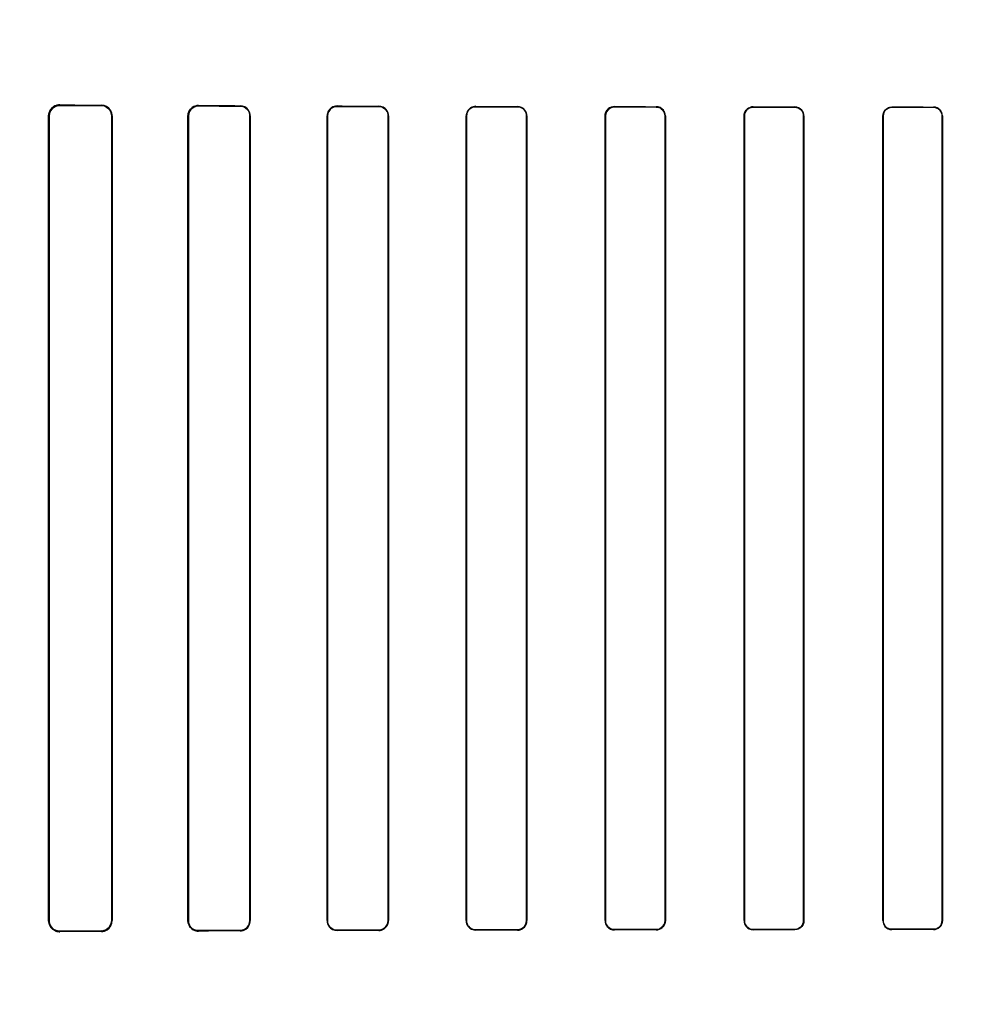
# Model space of a CAD drawing. Header units: millimetres. Extents: x 0 to 297, y 0 to 210.
# Tile 366 of 455: x 242.24 to 242.484, y 157.774 to 158.022. Entities that reach past the tile are written whole.
import ezdxf

# ---------------------------------------------------------------- set-up
doc = ezdxf.new("R2010")
doc.units = ezdxf.units.MM
doc.header["$LTSCALE"] = 16.335
doc.layers.get('0').update_dxf_attribs({"linetype": 'CONTINUOUS'})
for name, color, linetype in [('AXES_REF', 7, 'CONTINUOUS'), ('INTFCLR_1', 7, 'CONTINUOUS'), ('INTFCLR_72935', 7, 'CONTINUOUS')]:
    doc.layers.add(name, color=color, linetype=linetype)

msp = doc.modelspace()

# ---------------------------------------------------------------- linework, layer by layer
at = {"color": 7, "linetype": 'Continuous'}
for radius in [6.78708, 6.7865, 6.74304]:
    msp.add_circle((241.48891, 154.71148), radius, dxfattribs=at)
msp.add_arc((241.48891, 154.71148), 6.72, 278.277129, 261.722871, dxfattribs=at)
at = {"layer": 'AXES_REF', "color": 9, "linetype": 'Continuous'}
msp.add_circle((241.48891, 154.71148), 4.15, dxfattribs=at)
at = {"layer": 'AXES_REF', "color": 7, "linetype": 'Continuous'}
msp.add_arc((241.48891, 154.71148), 6.874, 113.082685, 66.917315, dxfattribs=at)
at = {"layer": 'AXES_REF', "color": 9, "linetype": 'Continuous'}
msp.add_arc((241.48891, 154.71148), 6.19116, 94.411812, 85.588188, dxfattribs=at)
at = {"layer": 'INTFCLR_1', "color": 9, "linetype": 'Continuous'}
for p, q in [((242.25036, 158.00063), (242.25036, 158.00076)), ((242.26086, 158.0007), (242.26086, 158.00059)), ((242.28536, 158.0005), (242.28536, 158.0006)), ((242.29586, 158.00056), (242.29586, 158.00046)), ((242.32036, 158.00039), (242.32036, 158.00049)), ((242.33086, 158.00046), (242.33086, 158.00037)), ((242.35536, 158.00031), (242.35536, 158.0004)), ((242.36586, 158.00037), (242.36586, 158.00029)), ((242.39036, 158.00025), (242.39036, 158.00033)), ((242.40086, 158.00031), (242.40086, 158.00023)), ((242.42536, 158.0002), (242.42536, 158.00027)), ((242.43586, 158.00026), (242.43586, 158.00018)), ((242.46036, 158.00016), (242.46036, 158.00024)), ((242.47086, 158.00023), (242.47086, 158.00015)), ((242.24755, 157.99797), (242.24768, 157.99797)), ((242.26347, 157.99797), (242.26358, 157.99797)), ((242.28271, 157.99797), (242.28282, 157.99797)), ((242.29834, 157.99797), (242.29844, 157.99797)), ((242.31783, 157.99797), (242.31792, 157.99797)), ((242.33325, 157.99797), (242.33334, 157.99797)), ((242.35292, 157.99797), (242.35301, 157.99797)), ((242.36817, 157.99797), (242.36826, 157.99797)), ((242.38799, 157.99797), (242.38807, 157.99797)), ((242.40311, 157.99797), (242.40319, 157.99797)), ((242.42305, 157.99797), (242.42313, 157.99797)), ((242.43807, 157.99797), (242.43815, 157.99797)), ((242.45809, 157.99797), (242.45816, 157.99797)), ((242.47304, 157.99797), (242.47311, 157.99797)), ((242.24768, 157.79497), (242.24755, 157.79497)), ((242.26358, 157.79497), (242.26347, 157.79497)), ((242.28282, 157.79497), (242.28271, 157.79497)), ((242.29844, 157.79497), (242.29834, 157.79497)), ((242.31792, 157.79497), (242.31783, 157.79497)), ((242.33334, 157.79497), (242.33325, 157.79497)), ((242.35301, 157.79497), (242.35292, 157.79497)), ((242.36826, 157.79497), (242.36817, 157.79497)), ((242.38807, 157.79497), (242.38799, 157.79497)), ((242.40319, 157.79497), (242.40311, 157.79497)), ((242.42313, 157.79497), (242.42305, 157.79497)), ((242.43815, 157.79497), (242.43807, 157.79497)), ((242.45816, 157.79497), (242.45809, 157.79497)), ((242.47311, 157.79497), (242.47304, 157.79497)), ((242.25036, 157.79218), (242.25036, 157.7923)), ((242.26086, 157.79235), (242.26086, 157.79223)), ((242.28536, 157.79233), (242.28536, 157.79244)), ((242.29586, 157.79247), (242.29586, 157.79237)), ((242.32036, 157.79245), (242.32036, 157.79254)), ((242.33086, 157.79257), (242.33086, 157.79248)), ((242.35536, 157.79254), (242.35536, 157.79263)), ((242.36586, 157.79265), (242.36586, 157.79256)), ((242.39036, 157.79261), (242.39036, 157.79269)), ((242.40086, 157.79271), (242.40086, 157.79263)), ((242.42536, 157.79266), (242.42536, 157.79274)), ((242.43586, 157.79275), (242.43586, 157.79268)), ((242.46036, 157.7927), (242.46036, 157.79278)), ((242.47086, 157.79279), (242.47086, 157.79271))]:
    msp.add_line(p, q, dxfattribs=at)
at = {"layer": 'INTFCLR_1', "color": 6, "linetype": 'Continuous'}
for p, q in [((242.24755, 157.99797), (242.24755, 157.79497)), ((242.24768, 157.99797), (242.24768, 157.79497)), ((242.26347, 157.79497), (242.26347, 157.99797)), ((242.26358, 157.79497), (242.26358, 157.99797)), ((242.28271, 157.99797), (242.28271, 157.79497)), ((242.28282, 157.99797), (242.28282, 157.79497)), ((242.29834, 157.79497), (242.29834, 157.99797)), ((242.29844, 157.79497), (242.29844, 157.99797)), ((242.31783, 157.99797), (242.31783, 157.79497)), ((242.31792, 157.99797), (242.31792, 157.79497)), ((242.33325, 157.79497), (242.33325, 157.99797)), ((242.33334, 157.79497), (242.33334, 157.99797)), ((242.35292, 157.99797), (242.35292, 157.79497)), ((242.35301, 157.99797), (242.35301, 157.79497)), ((242.36817, 157.79497), (242.36817, 157.99797)), ((242.36826, 157.79497), (242.36826, 157.99797)), ((242.38799, 157.99797), (242.38799, 157.79497)), ((242.38807, 157.99797), (242.38807, 157.79497)), ((242.40311, 157.79497), (242.40311, 157.99797)), ((242.40319, 157.79497), (242.40319, 157.99797)), ((242.42305, 157.99797), (242.42305, 157.79497)), ((242.42313, 157.99797), (242.42313, 157.79497)), ((242.43807, 157.79497), (242.43807, 157.99797)), ((242.43815, 157.79497), (242.43815, 157.99797)), ((242.45809, 157.99797), (242.45809, 157.79497)), ((242.45816, 157.99797), (242.45816, 157.79497)), ((242.47304, 157.79497), (242.47304, 157.99797)), ((242.47311, 157.79497), (242.47311, 157.99797))]:
    msp.add_line(p, q, dxfattribs=at)
at = {"layer": 'INTFCLR_1', "color": 7, "linetype": 'Continuous'}
for points in [[(242.25036, 158.00063), (242.25026, 158.00063), (242.25016, 158.00063), (242.25007, 158.00062), (242.24997, 158.00061), (242.24987, 158.00059), (242.24977, 158.00057), (242.24968, 158.00055), (242.24959, 158.00052), (242.2495, 158.00049)], [(242.28448, 158.00046), (242.28457, 158.00049), (242.28467, 158.00051), (242.28476, 158.00054), (242.28485, 158.00056), (242.28495, 158.00057), (242.28505, 158.00059), (242.28515, 158.00059), (242.28525, 158.0006), (242.28536, 158.0006)], [(242.2495, 157.79244), (242.24959, 157.79241), (242.24968, 157.79239), (242.24977, 157.79237), (242.24986, 157.79235), (242.24996, 157.79233), (242.25006, 157.79232), (242.25015, 157.79231), (242.25025, 157.79231), (242.25036, 157.7923)]]:
    msp.add_lwpolyline(points, dxfattribs=at)
at = {"layer": 'INTFCLR_1', "color": 6, "linetype": 'Continuous'}
for centre, major_axis, start_param, end_param in [((242.55311, 158.00147), (0.36509, 0), -2.548571, -2.498918), ((242.55311, 158.00147), (0.38609, 0), -2.472123, -2.429437), ((242.55311, 158.00147), (0.36509, 0), -2.394089, -2.352695), ((242.55311, 158.00147), (0.38609, 0), -2.337129, -2.300034), ((242.55311, 158.00147), (0.36509, 0), -2.262072, -2.225293), ((242.55311, 158.00147), (0.38609, 0), -2.217858, -2.184193), ((242.55311, 158.00147), (0.36509, 0), -2.143198, -2.109347), ((242.55311, 158.00147), (0.38609, 0), -2.10853, -2.077154), ((242.55311, 158.00147), (0.36509, 0), -2.032847, -2.000965), ((242.55311, 158.00147), (0.38609, 0), -2.005937, -1.976148), ((242.55311, 158.00147), (0.36509, 0), -1.928279, -1.897747), ((242.55311, 158.00147), (0.38609, 0), -1.908037, -1.879358), ((242.55311, 158.00147), (0.36509, 0), -1.827661, -1.798036), ((242.55311, 158.00147), (0.38609, 0), -1.8134, -1.785477), ((242.55311, 157.79147), (0.38609, 0), 2.429437, 2.472123), ((242.55311, 157.79147), (0.36509, 0), 2.498918, 2.548571), ((242.55311, 157.79147), (0.38609, 0), 2.300034, 2.337129), ((242.55311, 157.79147), (0.36509, 0), 2.352695, 2.394089), ((242.55311, 157.79147), (0.38609, 0), 2.184193, 2.217858), ((242.55311, 157.79147), (0.36509, 0), 2.225293, 2.262072), ((242.55311, 157.79147), (0.38609, 0), 2.077154, 2.10853), ((242.55311, 157.79147), (0.36509, 0), 2.109347, 2.143198), ((242.55311, 157.79147), (0.38609, 0), 1.976148, 2.005937), ((242.55311, 157.79147), (0.36509, 0), 2.000965, 2.032847), ((242.55311, 157.79147), (0.38609, 0), 1.879358, 1.908037), ((242.55311, 157.79147), (0.36509, 0), 1.897747, 1.928279), ((242.55311, 157.79147), (0.38609, 0), 1.785477, 1.8134), ((242.55311, 157.79147), (0.36509, 0), 1.798036, 1.827661)]:
    msp.add_ellipse(centre, major_axis=major_axis, ratio=0.003491, start_param=start_param, end_param=end_param, dxfattribs=at)
for points, knots in [([(242.25036, 158.00076), (242.24982, 158.00076), (242.24836, 158.00036), (242.24755, 157.99885), (242.24755, 157.99797)], [0, 0, 0, 0, 0.380109, 1, 1, 1, 1]), ([(242.26358, 157.99797), (242.26358, 157.99846), (242.26321, 157.99987), (242.26174, 158.0007), (242.26086, 158.0007)], [0, 0, 0, 0, 0.358968, 1, 1, 1, 1]), ([(242.26347, 157.99797), (242.26347, 157.99846), (242.2631, 157.99982), (242.26169, 158.00058), (242.26086, 158.00059)], [0, 0, 0, 0, 0.373103, 1, 1, 1, 1]), ([(242.28536, 158.0005), (242.28485, 158.0005), (242.28353, 158.00011), (242.28282, 157.99875), (242.28282, 157.99797)], [0, 0, 0, 0, 0.393822, 1, 1, 1, 1]), ([(242.29844, 157.99797), (242.29844, 157.99849), (242.29805, 157.99983), (242.29665, 158.00056), (242.29586, 158.00056)], [0, 0, 0, 0, 0.39343, 1, 1, 1, 1]), ([(242.29834, 157.99797), (242.29834, 157.99848), (242.29795, 157.99978), (242.29661, 158.00046), (242.29586, 158.00046)], [0, 0, 0, 0, 0.402383, 1, 1, 1, 1]), ([(242.32036, 158.00049), (242.31987, 158.00049), (242.31856, 158.00012), (242.31783, 157.99876), (242.31783, 157.99797)], [0, 0, 0, 0, 0.379369, 1, 1, 1, 1]), ([(242.32036, 158.00039), (242.3199, 158.00039), (242.31864, 158.00005), (242.31792, 157.99874), (242.31792, 157.99797)], [0, 0, 0, 0, 0.373842, 1, 1, 1, 1]), ([(242.33334, 157.99797), (242.33334, 157.99849), (242.33293, 157.99979), (242.3316, 158.00046), (242.33086, 158.00046)], [0, 0, 0, 0, 0.412853, 1, 1, 1, 1]), ([(242.33325, 157.99797), (242.33325, 157.99848), (242.33285, 157.99973), (242.33157, 158.00036), (242.33086, 158.00037)], [0, 0, 0, 0, 0.417005, 1, 1, 1, 1]), ([(242.35536, 158.0004), (242.3549, 158.0004), (242.35365, 158.00006), (242.35292, 157.99875), (242.35292, 157.99797)], [0, 0, 0, 0, 0.365847, 1, 1, 1, 1]), ([(242.35536, 158.00031), (242.35479, 158.00031), (242.35355, 157.99985), (242.35301, 157.9986), (242.35301, 157.99797)], [0, 0, 0, 0, 0.47417, 1, 1, 1, 1]), ([(242.36826, 157.99797), (242.36826, 157.99849), (242.36785, 157.99975), (242.36656, 158.00037), (242.36586, 158.00037)], [0, 0, 0, 0, 0.424165, 1, 1, 1, 1]), ([(242.36817, 157.99797), (242.36817, 157.99847), (242.36778, 157.99969), (242.36653, 158.00029), (242.36586, 158.00029)], [0, 0, 0, 0, 0.426866, 1, 1, 1, 1]), ([(242.39036, 158.00033), (242.38979, 158.00033), (242.38854, 157.99987), (242.38799, 157.99861), (242.38799, 157.99797)], [0, 0, 0, 0, 0.467061, 1, 1, 1, 1]), ([(242.39036, 158.00025), (242.3899, 158.00025), (242.38871, 157.9999), (242.38807, 157.99867), (242.38807, 157.99797)], [0, 0, 0, 0, 0.396507, 1, 1, 1, 1]), ([(242.40319, 157.99797), (242.40319, 157.99848), (242.40279, 157.99971), (242.40153, 158.00031), (242.40086, 158.00031)], [0, 0, 0, 0, 0.432834, 1, 1, 1, 1]), ([(242.40311, 157.99797), (242.40311, 157.99847), (242.40272, 157.99965), (242.40151, 158.00023), (242.40086, 158.00023)], [0, 0, 0, 0, 0.434515, 1, 1, 1, 1]), ([(242.42536, 158.00027), (242.42482, 158.00028), (242.4236, 157.99984), (242.42305, 157.9986), (242.42305, 157.99797)], [0, 0, 0, 0, 0.45921, 1, 1, 1, 1]), ([(242.42536, 158.0002), (242.42477, 158.0002), (242.42359, 157.99971), (242.42313, 157.99852), (242.42313, 157.99797)], [0, 0, 0, 0, 0.511254, 1, 1, 1, 1]), ([(242.43815, 157.99797), (242.43815, 157.99848), (242.43774, 157.99969), (242.43651, 158.00026), (242.43586, 158.00026)], [0, 0, 0, 0, 0.439305, 1, 1, 1, 1]), ([(242.43807, 157.99797), (242.43807, 157.99847), (242.43767, 157.99964), (242.43648, 158.00018), (242.43586, 158.00018)], [0, 0, 0, 0, 0.445822, 1, 1, 1, 1]), ([(242.45809, 157.99797), (242.45809, 157.99849), (242.4585, 157.99968), (242.45972, 158.00024), (242.46036, 158.00024)], [0, 0, 0, 0, 0.448932, 1, 1, 1, 1]), ([(242.46036, 158.00016), (242.45979, 158.00016), (242.45862, 157.99969), (242.45816, 157.99852), (242.45816, 157.99797)], [0, 0, 0, 0, 0.506253, 1, 1, 1, 1]), ([(242.47311, 157.99797), (242.47311, 157.99854), (242.47264, 157.99974), (242.47144, 158.00023), (242.47086, 158.00023)], [0, 0, 0, 0, 0.496564, 1, 1, 1, 1]), ([(242.47304, 157.99797), (242.47304, 157.99847), (242.47264, 157.99962), (242.47147, 158.00015), (242.47086, 158.00015)], [0, 0, 0, 0, 0.450447, 1, 1, 1, 1]), ([(242.24755, 157.79497), (242.24755, 157.79449), (242.2479, 157.79305), (242.24942, 157.79218), (242.25036, 157.79218)], [0, 0, 0, 0, 0.340507, 1, 1, 1, 1]), ([(242.26086, 157.79235), (242.26132, 157.79235), (242.26267, 157.7927), (242.26347, 157.79411), (242.26347, 157.79497)], [0, 0, 0, 0, 0.351042, 1, 1, 1, 1]), ([(242.26086, 157.79223), (242.26136, 157.79223), (242.26277, 157.79262), (242.26358, 157.79409), (242.26358, 157.79497)], [0, 0, 0, 0, 0.364649, 1, 1, 1, 1]), ([(242.28271, 157.79497), (242.28271, 157.79446), (242.28309, 157.7931), (242.28452, 157.79233), (242.28536, 157.79233)], [0, 0, 0, 0, 0.376083, 1, 1, 1, 1]), ([(242.28282, 157.79497), (242.28282, 157.79446), (242.2832, 157.79314), (242.28457, 157.79244), (242.28536, 157.79244)], [0, 0, 0, 0, 0.392607, 1, 1, 1, 1]), ([(242.29586, 157.79247), (242.29637, 157.79247), (242.29767, 157.79288), (242.29834, 157.79422), (242.29834, 157.79497)], [0, 0, 0, 0, 0.409287, 1, 1, 1, 1]), ([(242.29586, 157.79237), (242.29638, 157.79237), (242.29772, 157.79278), (242.29844, 157.79417), (242.29844, 157.79497)], [0, 0, 0, 0, 0.394587, 1, 1, 1, 1]), ([(242.31783, 157.79497), (242.31783, 157.79445), (242.31823, 157.79313), (242.31959, 157.79245), (242.32036, 157.79245)], [0, 0, 0, 0, 0.405294, 1, 1, 1, 1]), ([(242.31792, 157.79497), (242.31792, 157.79446), (242.31832, 157.79319), (242.31963, 157.79254), (242.32036, 157.79254)], [0, 0, 0, 0, 0.4116, 1, 1, 1, 1]), ([(242.33086, 157.79257), (242.3313, 157.79257), (242.33254, 157.79291), (242.33325, 157.7942), (242.33325, 157.79497)], [0, 0, 0, 0, 0.369218, 1, 1, 1, 1]), ([(242.33086, 157.79248), (242.33133, 157.79248), (242.33261, 157.79284), (242.33334, 157.79418), (242.33334, 157.79497)], [0, 0, 0, 0, 0.373743, 1, 1, 1, 1]), ([(242.35292, 157.79497), (242.35292, 157.79445), (242.35333, 157.79318), (242.35464, 157.79254), (242.35536, 157.79254)], [0, 0, 0, 0, 0.419413, 1, 1, 1, 1]), ([(242.35301, 157.79497), (242.35301, 157.79446), (242.35341, 157.79323), (242.35467, 157.79262), (242.35536, 157.79263)], [0, 0, 0, 0, 0.422805, 1, 1, 1, 1]), ([(242.36586, 157.79265), (242.36633, 157.79265), (242.36754, 157.79301), (242.36817, 157.79426), (242.36817, 157.79497)], [0, 0, 0, 0, 0.401643, 1, 1, 1, 1]), ([(242.36586, 157.79256), (242.36644, 157.79256), (242.36771, 157.79304), (242.36826, 157.79432), (242.36826, 157.79497)], [0, 0, 0, 0, 0.47334, 1, 1, 1, 1]), ([(242.38799, 157.79497), (242.38799, 157.79445), (242.3884, 157.79321), (242.38967, 157.79261), (242.39036, 157.79261)], [0, 0, 0, 0, 0.429292, 1, 1, 1, 1]), ([(242.38807, 157.79497), (242.38807, 157.79447), (242.38847, 157.79327), (242.3897, 157.79269), (242.39036, 157.79269)], [0, 0, 0, 0, 0.431437, 1, 1, 1, 1]), ([(242.40086, 157.79271), (242.40131, 157.79271), (242.40248, 157.79305), (242.40311, 157.79427), (242.40311, 157.79497)], [0, 0, 0, 0, 0.393955, 1, 1, 1, 1]), ([(242.40086, 157.79263), (242.40141, 157.79263), (242.40264, 157.79308), (242.40319, 157.79433), (242.40319, 157.79497)], [0, 0, 0, 0, 0.463766, 1, 1, 1, 1]), ([(242.42305, 157.79497), (242.42305, 157.79445), (242.42346, 157.79324), (242.42469, 157.79266), (242.42536, 157.79266)], [0, 0, 0, 0, 0.436747, 1, 1, 1, 1]), ([(242.42313, 157.79497), (242.42313, 157.79447), (242.42352, 157.7933), (242.42472, 157.79274), (242.42536, 157.79274)], [0, 0, 0, 0, 0.438001, 1, 1, 1, 1]), ([(242.43586, 157.79275), (242.43643, 157.79275), (242.43761, 157.79324), (242.43807, 157.79441), (242.43807, 157.79497)], [0, 0, 0, 0, 0.509133, 1, 1, 1, 1]), ([(242.43815, 157.79497), (242.43815, 157.79445), (242.43773, 157.79324), (242.4365, 157.79268), (242.43586, 157.79268)], [0, 0, 0, 0, 0.444674, 1, 1, 1, 1]), ([(242.45809, 157.79497), (242.45809, 157.79446), (242.45849, 157.79326), (242.45971, 157.7927), (242.46036, 157.7927)], [0, 0, 0, 0, 0.442115, 1, 1, 1, 1]), ([(242.45816, 157.79497), (242.45816, 157.79447), (242.45857, 157.79331), (242.45974, 157.79278), (242.46036, 157.79278)], [0, 0, 0, 0, 0.449607, 1, 1, 1, 1]), ([(242.47086, 157.79279), (242.47142, 157.79279), (242.47258, 157.79326), (242.47304, 157.79442), (242.47304, 157.79497)], [0, 0, 0, 0, 0.504818, 1, 1, 1, 1]), ([(242.47311, 157.79497), (242.47311, 157.79445), (242.4727, 157.79326), (242.47149, 157.79271), (242.47086, 157.79271)], [0, 0, 0, 0, 0.449916, 1, 1, 1, 1])]:
    msp.add_open_spline(points, degree=3, knots=knots, dxfattribs=at)
at = {"layer": 'INTFCLR_1', "color": 7, "linetype": 'Continuous'}
for points, knots in [([(242.25036, 158.00063), (242.24986, 158.00063), (242.24847, 158.00027), (242.24768, 157.99882), (242.24768, 157.99797)], [0, 0, 0, 0, 0.369943, 1, 1, 1, 1]), ([(242.28536, 158.0006), (242.28482, 158.0006), (242.28344, 158.0002), (242.28271, 157.99877), (242.28271, 157.99797)], [0, 0, 0, 0, 0.401573, 1, 1, 1, 1]), ([(242.28271, 157.99797), (242.28271, 157.99844), (242.28301, 157.99953), (242.28392, 158.00026), (242.28448, 158.00046)], [0, 0, 0, 0, 0.442089, 1, 1, 1, 1]), ([(242.24768, 157.79497), (242.24768, 157.79451), (242.24802, 157.79313), (242.24947, 157.79232), (242.25036, 157.7923)], [0, 0, 0, 0, 0.342814, 1, 1, 1, 1])]:
    msp.add_open_spline(points, degree=3, knots=knots, dxfattribs=at)
at = {"layer": 'INTFCLR_72935', "color": 9, "linetype": 'Continuous'}
for p, q in [((242.25036, 158.00076), (242.25036, 158.00063)), ((242.26086, 158.00059), (242.26086, 158.0007)), ((242.28536, 158.0006), (242.28536, 158.0005)), ((242.29586, 158.00046), (242.29586, 158.00056)), ((242.32036, 158.00049), (242.32036, 158.00039)), ((242.33086, 158.00037), (242.33086, 158.00046)), ((242.35536, 158.0004), (242.35536, 158.00031)), ((242.36586, 158.00029), (242.36586, 158.00037)), ((242.39036, 158.00033), (242.39036, 158.00025)), ((242.40086, 158.00023), (242.40086, 158.00031)), ((242.42536, 158.00027), (242.42536, 158.0002)), ((242.43586, 158.00018), (242.43586, 158.00026)), ((242.46036, 158.00024), (242.46036, 158.00016)), ((242.47086, 158.00015), (242.47086, 158.00023)), ((242.24768, 157.99797), (242.24755, 157.99797)), ((242.26358, 157.99797), (242.26347, 157.99797)), ((242.28282, 157.99797), (242.28271, 157.99797)), ((242.29844, 157.99797), (242.29834, 157.99797)), ((242.31792, 157.99797), (242.31783, 157.99797)), ((242.33334, 157.99797), (242.33325, 157.99797)), ((242.35301, 157.99797), (242.35292, 157.99797)), ((242.36826, 157.99797), (242.36817, 157.99797)), ((242.38807, 157.99797), (242.38799, 157.99797)), ((242.40319, 157.99797), (242.40311, 157.99797)), ((242.42313, 157.99797), (242.42305, 157.99797)), ((242.43815, 157.99797), (242.43807, 157.99797)), ((242.45816, 157.99797), (242.45809, 157.99797)), ((242.47311, 157.99797), (242.47304, 157.99797)), ((242.24755, 157.79497), (242.24768, 157.79497)), ((242.26347, 157.79497), (242.26358, 157.79497)), ((242.28271, 157.79497), (242.28282, 157.79497)), ((242.29834, 157.79497), (242.29844, 157.79497)), ((242.31783, 157.79497), (242.31792, 157.79497)), ((242.33325, 157.79497), (242.33334, 157.79497)), ((242.35292, 157.79497), (242.35301, 157.79497)), ((242.36817, 157.79497), (242.36826, 157.79497)), ((242.38799, 157.79497), (242.38807, 157.79497)), ((242.40311, 157.79497), (242.40319, 157.79497)), ((242.42305, 157.79497), (242.42313, 157.79497)), ((242.43807, 157.79497), (242.43815, 157.79497)), ((242.45809, 157.79497), (242.45816, 157.79497)), ((242.47304, 157.79497), (242.47311, 157.79497)), ((242.25036, 157.7923), (242.25036, 157.79218)), ((242.26086, 157.79223), (242.26086, 157.79235)), ((242.28536, 157.79244), (242.28536, 157.79233)), ((242.29586, 157.79237), (242.29586, 157.79247)), ((242.32036, 157.79254), (242.32036, 157.79245)), ((242.33086, 157.79248), (242.33086, 157.79257)), ((242.35536, 157.79263), (242.35536, 157.79254)), ((242.36586, 157.79256), (242.36586, 157.79265)), ((242.39036, 157.79269), (242.39036, 157.79261)), ((242.40086, 157.79263), (242.40086, 157.79271)), ((242.42536, 157.79274), (242.42536, 157.79266)), ((242.43586, 157.79268), (242.43586, 157.79275)), ((242.46036, 157.79278), (242.46036, 157.7927)), ((242.47086, 157.79271), (242.47086, 157.79279))]:
    msp.add_line(p, q, dxfattribs=at)
at = {"layer": 'INTFCLR_72935', "color": 6, "linetype": 'Continuous'}
for p, q in [((242.24755, 157.79497), (242.24755, 157.99797)), ((242.24768, 157.79497), (242.24768, 157.99797)), ((242.26347, 157.99797), (242.26347, 157.79497)), ((242.26358, 157.99797), (242.26358, 157.79497)), ((242.28271, 157.79497), (242.28271, 157.99797)), ((242.28282, 157.79497), (242.28282, 157.99797)), ((242.29834, 157.99797), (242.29834, 157.79497)), ((242.29844, 157.99797), (242.29844, 157.79497)), ((242.31783, 157.79497), (242.31783, 157.99797)), ((242.31792, 157.79497), (242.31792, 157.99797)), ((242.33325, 157.99797), (242.33325, 157.79497)), ((242.33334, 157.99797), (242.33334, 157.79497)), ((242.35292, 157.79497), (242.35292, 157.99797)), ((242.35301, 157.79497), (242.35301, 157.99797)), ((242.36817, 157.99797), (242.36817, 157.79497)), ((242.36826, 157.99797), (242.36826, 157.79497)), ((242.38799, 157.79497), (242.38799, 157.99797)), ((242.38807, 157.79497), (242.38807, 157.99797)), ((242.40311, 157.99797), (242.40311, 157.79497)), ((242.40319, 157.99797), (242.40319, 157.79497)), ((242.42305, 157.79497), (242.42305, 157.99797)), ((242.42313, 157.79497), (242.42313, 157.99797)), ((242.43807, 157.99797), (242.43807, 157.79497)), ((242.43815, 157.99797), (242.43815, 157.79497)), ((242.45809, 157.79497), (242.45809, 157.99797)), ((242.45816, 157.79497), (242.45816, 157.99797)), ((242.47304, 157.99797), (242.47304, 157.79497)), ((242.47311, 157.99797), (242.47311, 157.79497))]:
    msp.add_line(p, q, dxfattribs=at)
at = {"layer": 'INTFCLR_72935', "color": 7, "linetype": 'Continuous'}
for points in [[(242.25036, 158.00076), (242.25025, 158.00075), (242.25014, 158.00075), (242.25004, 158.00074), (242.24994, 158.00073), (242.24985, 158.00071), (242.24975, 158.00069), (242.24966, 158.00067), (242.24957, 158.00065), (242.24949, 158.00062)], [(242.2495, 158.0005), (242.24959, 158.00052), (242.24968, 158.00055), (242.24977, 158.00057), (242.24986, 158.00059), (242.24996, 158.0006), (242.25006, 158.00062), (242.25015, 158.00063), (242.25025, 158.00063), (242.25036, 158.00063)], [(242.24949, 157.79231), (242.24957, 157.79229), (242.24966, 157.79226), (242.24975, 157.79224), (242.24985, 157.79222), (242.24994, 157.79221), (242.25004, 157.7922), (242.25014, 157.79219), (242.25025, 157.79218), (242.25036, 157.79218)], [(242.25036, 157.7923), (242.25026, 157.79231), (242.25016, 157.79231), (242.25007, 157.79232), (242.24997, 157.79233), (242.24987, 157.79235), (242.24977, 157.79237), (242.24968, 157.79239), (242.24959, 157.79241), (242.2495, 157.79244)], [(242.28448, 157.79248), (242.28457, 157.79245), (242.28467, 157.79242), (242.28476, 157.7924), (242.28485, 157.79238), (242.28495, 157.79236), (242.28505, 157.79235), (242.28515, 157.79234), (242.28525, 157.79234), (242.28536, 157.79233)]]:
    msp.add_lwpolyline(points, dxfattribs=at)
at = {"layer": 'INTFCLR_72935', "color": 6, "linetype": 'Continuous'}
for centre, major_axis, start_param, end_param in [((242.55311, 158.00147), (0.36509, 0), -2.548571, -2.498918), ((242.55311, 158.00147), (0.38609, 0), -2.472123, -2.429437), ((242.55311, 158.00147), (0.36509, 0), -2.394089, -2.352695), ((242.55311, 158.00147), (0.38609, 0), -2.337129, -2.300034), ((242.55311, 158.00147), (0.36509, 0), -2.262072, -2.225293), ((242.55311, 158.00147), (0.38609, 0), -2.217858, -2.184193), ((242.55311, 158.00147), (0.36509, 0), -2.143198, -2.109347), ((242.55311, 158.00147), (0.38609, 0), -2.10853, -2.077154), ((242.55311, 158.00147), (0.36509, 0), -2.032847, -2.000965), ((242.55311, 158.00147), (0.38609, 0), -2.005937, -1.976148), ((242.55311, 158.00147), (0.36509, 0), -1.928279, -1.897747), ((242.55311, 158.00147), (0.38609, 0), -1.908037, -1.879358), ((242.55311, 158.00147), (0.36509, 0), -1.827661, -1.798036), ((242.55311, 158.00147), (0.38609, 0), -1.8134, -1.785477), ((242.55311, 157.79147), (0.38609, 0), 2.429437, 2.472123), ((242.55311, 157.79147), (0.36509, 0), 2.498918, 2.548571), ((242.55311, 157.79147), (0.38609, 0), 2.300034, 2.337129), ((242.55311, 157.79147), (0.36509, 0), 2.352695, 2.394089), ((242.55311, 157.79147), (0.38609, 0), 2.184193, 2.217858), ((242.55311, 157.79147), (0.36509, 0), 2.225293, 2.262072), ((242.55311, 157.79147), (0.38609, 0), 2.077154, 2.10853), ((242.55311, 157.79147), (0.36509, 0), 2.109347, 2.143198), ((242.55311, 157.79147), (0.38609, 0), 1.976148, 2.005937), ((242.55311, 157.79147), (0.36509, 0), 2.000965, 2.032847), ((242.55311, 157.79147), (0.38609, 0), 1.879358, 1.908037), ((242.55311, 157.79147), (0.36509, 0), 1.897747, 1.928279), ((242.55311, 157.79147), (0.38609, 0), 1.785477, 1.8134), ((242.55311, 157.79147), (0.36509, 0), 1.798036, 1.827661)]:
    msp.add_ellipse(centre, major_axis=major_axis, ratio=0.003491, start_param=start_param, end_param=end_param, dxfattribs=at)
at = {"layer": 'INTFCLR_72935', "color": 7, "linetype": 'Continuous'}
for points, knots in [([(242.24755, 157.99797), (242.24755, 157.99853), (242.24798, 157.99999), (242.2495, 158.00075), (242.25036, 158.00076)], [0, 0, 0, 0, 0.39445, 1, 1, 1, 1]), ([(242.24949, 158.00062), (242.24894, 158.00045), (242.24793, 157.99973), (242.24755, 157.99855), (242.24755, 157.99797)], [0, 0, 0, 0, 0.496787, 1, 1, 1, 1]), ([(242.24768, 157.99797), (242.24768, 157.99843), (242.24802, 157.99981), (242.24947, 158.00062), (242.25036, 158.00063)], [0, 0, 0, 0, 0.342813, 1, 1, 1, 1]), ([(242.25036, 157.79218), (242.24988, 157.79219), (242.24844, 157.79251), (242.24755, 157.79403), (242.24755, 157.79497)], [0, 0, 0, 0, 0.336778, 1, 1, 1, 1]), ([(242.24755, 157.79497), (242.24755, 157.79452), (242.24783, 157.79335), (242.24882, 157.79253), (242.24949, 157.79231)], [0, 0, 0, 0, 0.39323, 1, 1, 1, 1]), ([(242.25036, 157.7923), (242.24986, 157.79231), (242.24847, 157.79266), (242.24768, 157.79411), (242.24768, 157.79497)], [0, 0, 0, 0, 0.369943, 1, 1, 1, 1]), ([(242.28536, 157.79233), (242.28482, 157.79234), (242.28344, 157.79274), (242.28271, 157.79417), (242.28271, 157.79497)], [0, 0, 0, 0, 0.401573, 1, 1, 1, 1]), ([(242.28271, 157.79497), (242.28271, 157.7945), (242.28301, 157.79341), (242.28392, 157.79267), (242.28448, 157.79248)], [0, 0, 0, 0, 0.442089, 1, 1, 1, 1])]:
    msp.add_open_spline(points, degree=3, knots=knots, dxfattribs=at)
at = {"layer": 'INTFCLR_72935', "color": 6, "linetype": 'Continuous'}
for points, knots in [([(242.26358, 157.99797), (242.26358, 157.99844), (242.26324, 157.99984), (242.26177, 158.0007), (242.26086, 158.0007)], [0, 0, 0, 0, 0.338375, 1, 1, 1, 1]), ([(242.26086, 158.00059), (242.26132, 158.00059), (242.26267, 158.00024), (242.26347, 157.99883), (242.26347, 157.99797)], [0, 0, 0, 0, 0.351007, 1, 1, 1, 1]), ([(242.28271, 157.99797), (242.28271, 157.99847), (242.28309, 157.99984), (242.28452, 158.00061), (242.28536, 158.0006)], [0, 0, 0, 0, 0.376083, 1, 1, 1, 1]), ([(242.28282, 157.99797), (242.28282, 157.99847), (242.28321, 157.99979), (242.28457, 158.0005), (242.28536, 158.0005)], [0, 0, 0, 0, 0.392511, 1, 1, 1, 1]), ([(242.29844, 157.99797), (242.29844, 157.99848), (242.29805, 157.99983), (242.29666, 158.00056), (242.29586, 158.00056)], [0, 0, 0, 0, 0.391624, 1, 1, 1, 1]), ([(242.29586, 158.00046), (242.29635, 158.00046), (242.29765, 158.00008), (242.29834, 157.99874), (242.29834, 157.99797)], [0, 0, 0, 0, 0.393004, 1, 1, 1, 1]), ([(242.32036, 158.00049), (242.31986, 158.00049), (242.31855, 158.00011), (242.31783, 157.99875), (242.31783, 157.99797)], [0, 0, 0, 0, 0.387521, 1, 1, 1, 1]), ([(242.31792, 157.99797), (242.31792, 157.99848), (242.31832, 157.99975), (242.31963, 158.00039), (242.32036, 158.00039)], [0, 0, 0, 0, 0.411738, 1, 1, 1, 1]), ([(242.33334, 157.99797), (242.33334, 157.99849), (242.33294, 157.99979), (242.3316, 158.00046), (242.33086, 158.00046)], [0, 0, 0, 0, 0.411614, 1, 1, 1, 1]), ([(242.33086, 158.00037), (242.33132, 158.00037), (242.33256, 158.00002), (242.33325, 157.99872), (242.33325, 157.99797)], [0, 0, 0, 0, 0.378712, 1, 1, 1, 1]), ([(242.35536, 158.0004), (242.35489, 158.0004), (242.35363, 158.00005), (242.35292, 157.99874), (242.35292, 157.99797)], [0, 0, 0, 0, 0.376214, 1, 1, 1, 1]), ([(242.35301, 157.99797), (242.35301, 157.99848), (242.35341, 157.99971), (242.35467, 158.00031), (242.35536, 158.00031)], [0, 0, 0, 0, 0.426616, 1, 1, 1, 1]), ([(242.36826, 157.99797), (242.36826, 157.99849), (242.36785, 157.99975), (242.36656, 158.00037), (242.36586, 158.00037)], [0, 0, 0, 0, 0.425926, 1, 1, 1, 1]), ([(242.36586, 158.00029), (242.36634, 158.00029), (242.36755, 157.99991), (242.36817, 157.99867), (242.36817, 157.99797)], [0, 0, 0, 0, 0.409084, 1, 1, 1, 1]), ([(242.38799, 157.99797), (242.38799, 157.99848), (242.3884, 157.99972), (242.38967, 158.00033), (242.39036, 158.00033)], [0, 0, 0, 0, 0.429292, 1, 1, 1, 1]), ([(242.38807, 157.99797), (242.38807, 157.99848), (242.38848, 157.99967), (242.3897, 158.00025), (242.39036, 158.00025)], [0, 0, 0, 0, 0.436653, 1, 1, 1, 1]), ([(242.40319, 157.99797), (242.40319, 157.99849), (242.40278, 157.99972), (242.40153, 158.00031), (242.40086, 158.00031)], [0, 0, 0, 0, 0.43647, 1, 1, 1, 1]), ([(242.40086, 158.00023), (242.40132, 158.00023), (242.40249, 157.99987), (242.40311, 157.99866), (242.40311, 157.99797)], [0, 0, 0, 0, 0.400765, 1, 1, 1, 1]), ([(242.42305, 157.99797), (242.42305, 157.99848), (242.42346, 157.99969), (242.42469, 158.00028), (242.42536, 158.00027)], [0, 0, 0, 0, 0.436747, 1, 1, 1, 1]), ([(242.42313, 157.99797), (242.42313, 157.99847), (242.42353, 157.99965), (242.42472, 158.0002), (242.42536, 158.0002)], [0, 0, 0, 0, 0.443691, 1, 1, 1, 1]), ([(242.43815, 157.99797), (242.43815, 157.99849), (242.43773, 157.99969), (242.4365, 158.00026), (242.43586, 158.00026)], [0, 0, 0, 0, 0.444674, 1, 1, 1, 1]), ([(242.43586, 158.00018), (242.43644, 158.00018), (242.43761, 157.99969), (242.43807, 157.99852), (242.43807, 157.99797)], [0, 0, 0, 0, 0.512923, 1, 1, 1, 1]), ([(242.45809, 157.99797), (242.45809, 157.99848), (242.45849, 157.99967), (242.45971, 158.00024), (242.46036, 158.00024)], [0, 0, 0, 0, 0.442115, 1, 1, 1, 1]), ([(242.45816, 157.99797), (242.45816, 157.99847), (242.45857, 157.99963), (242.45974, 158.00016), (242.46036, 158.00016)], [0, 0, 0, 0, 0.449607, 1, 1, 1, 1]), ([(242.47311, 157.99797), (242.47311, 157.99849), (242.4727, 157.99968), (242.47149, 158.00023), (242.47086, 158.00023)], [0, 0, 0, 0, 0.449916, 1, 1, 1, 1]), ([(242.47086, 158.00015), (242.47142, 158.00015), (242.47258, 157.99967), (242.47304, 157.99852), (242.47304, 157.99797)], [0, 0, 0, 0, 0.508383, 1, 1, 1, 1]), ([(242.26347, 157.79497), (242.26347, 157.79447), (242.2631, 157.79312), (242.26169, 157.79235), (242.26086, 157.79235)], [0, 0, 0, 0, 0.373103, 1, 1, 1, 1]), ([(242.26086, 157.79223), (242.26137, 157.79223), (242.26278, 157.79263), (242.26358, 157.7941), (242.26358, 157.79497)], [0, 0, 0, 0, 0.372091, 1, 1, 1, 1]), ([(242.28536, 157.79244), (242.28484, 157.79244), (242.28352, 157.79283), (242.28282, 157.79419), (242.28282, 157.79497)], [0, 0, 0, 0, 0.398583, 1, 1, 1, 1]), ([(242.29834, 157.79497), (242.29834, 157.79446), (242.29795, 157.79316), (242.29662, 157.79248), (242.29586, 157.79247)], [0, 0, 0, 0, 0.400302, 1, 1, 1, 1]), ([(242.29586, 157.79237), (242.29638, 157.79237), (242.29773, 157.79278), (242.29844, 157.79418), (242.29844, 157.79497)], [0, 0, 0, 0, 0.400719, 1, 1, 1, 1]), ([(242.31783, 157.79497), (242.31783, 157.79445), (242.31823, 157.79313), (242.31959, 157.79245), (242.32036, 157.79245)], [0, 0, 0, 0, 0.404898, 1, 1, 1, 1]), ([(242.32036, 157.79254), (242.31988, 157.79254), (242.31862, 157.7929), (242.31792, 157.79421), (242.31792, 157.79497)], [0, 0, 0, 0, 0.383513, 1, 1, 1, 1]), ([(242.33325, 157.79497), (242.33325, 157.79446), (242.33285, 157.79321), (242.33157, 157.79257), (242.33086, 157.79257)], [0, 0, 0, 0, 0.417183, 1, 1, 1, 1]), ([(242.33086, 157.79248), (242.33134, 157.79248), (242.33263, 157.79285), (242.33334, 157.79419), (242.33334, 157.79497)], [0, 0, 0, 0, 0.383062, 1, 1, 1, 1]), ([(242.35292, 157.79497), (242.35292, 157.79445), (242.35333, 157.79317), (242.35464, 157.79254), (242.35536, 157.79254)], [0, 0, 0, 0, 0.422388, 1, 1, 1, 1]), ([(242.35536, 157.79263), (242.35479, 157.79262), (242.35355, 157.79309), (242.35301, 157.79434), (242.35301, 157.79497)], [0, 0, 0, 0, 0.47417, 1, 1, 1, 1]), ([(242.36817, 157.79497), (242.36817, 157.79446), (242.36777, 157.79324), (242.36653, 157.79265), (242.36586, 157.79265)], [0, 0, 0, 0, 0.429389, 1, 1, 1, 1]), ([(242.36586, 157.79256), (242.36631, 157.79256), (242.36755, 157.7929), (242.36826, 157.7942), (242.36826, 157.79497)], [0, 0, 0, 0, 0.370654, 1, 1, 1, 1]), ([(242.38799, 157.79497), (242.38799, 157.79445), (242.38841, 157.79321), (242.38968, 157.79261), (242.39036, 157.79261)], [0, 0, 0, 0, 0.434167, 1, 1, 1, 1]), ([(242.39036, 157.79269), (242.38989, 157.79269), (242.3887, 157.79305), (242.38807, 157.79428), (242.38807, 157.79497)], [0, 0, 0, 0, 0.404563, 1, 1, 1, 1]), ([(242.40319, 157.79497), (242.40319, 157.79445), (242.40279, 157.79322), (242.40153, 157.79263), (242.40086, 157.79263)], [0, 0, 0, 0, 0.432834, 1, 1, 1, 1]), ([(242.40311, 157.79497), (242.40311, 157.79446), (242.40271, 157.79328), (242.4015, 157.79271), (242.40086, 157.79271)], [0, 0, 0, 0, 0.438506, 1, 1, 1, 1]), ([(242.42305, 157.79497), (242.42305, 157.79445), (242.42346, 157.79323), (242.4247, 157.79266), (242.42536, 157.79266)], [0, 0, 0, 0, 0.443145, 1, 1, 1, 1]), ([(242.42536, 157.79274), (242.42491, 157.79274), (242.42374, 157.79308), (242.42313, 157.79429), (242.42313, 157.79497)], [0, 0, 0, 0, 0.397667, 1, 1, 1, 1]), ([(242.43815, 157.79497), (242.43815, 157.79446), (242.43774, 157.79325), (242.43651, 157.79268), (242.43586, 157.79268)], [0, 0, 0, 0, 0.439305, 1, 1, 1, 1]), ([(242.43807, 157.79497), (242.43807, 157.79447), (242.43767, 157.7933), (242.43648, 157.79275), (242.43586, 157.79275)], [0, 0, 0, 0, 0.445822, 1, 1, 1, 1]), ([(242.45809, 157.79497), (242.45809, 157.79445), (242.4585, 157.79325), (242.45972, 157.7927), (242.46036, 157.7927)], [0, 0, 0, 0, 0.448932, 1, 1, 1, 1]), ([(242.46036, 157.79278), (242.45978, 157.79278), (242.45861, 157.79326), (242.45816, 157.79442), (242.45816, 157.79497)], [0, 0, 0, 0, 0.512262, 1, 1, 1, 1]), ([(242.47304, 157.79497), (242.47304, 157.79447), (242.47264, 157.79332), (242.47147, 157.79279), (242.47086, 157.79279)], [0, 0, 0, 0, 0.450447, 1, 1, 1, 1]), ([(242.47086, 157.79271), (242.47144, 157.79271), (242.47264, 157.7932), (242.47311, 157.7944), (242.47311, 157.79497)], [0, 0, 0, 0, 0.508852, 1, 1, 1, 1])]:
    msp.add_open_spline(points, degree=3, knots=knots, dxfattribs=at)

doc.saveas('drawing.dxf')
